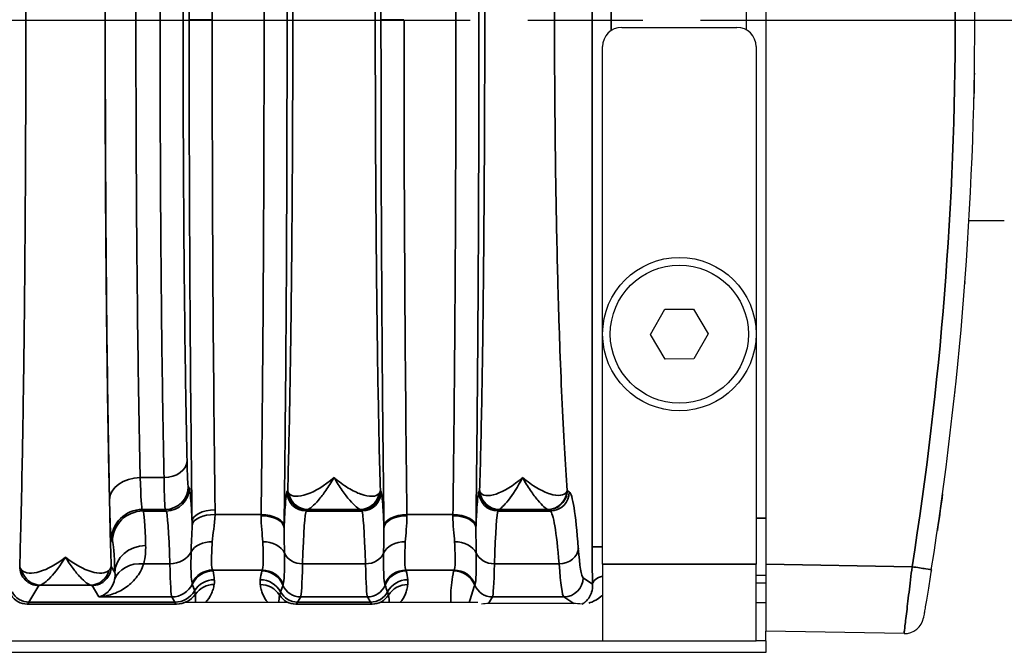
# Model space of a CAD drawing. Header units: millimetres. Extents: x 399 to 6233, y -1870 to 1602.
# Tile 330 of 656: x 4281 to 4306, y 463 to 480. Entities that reach past the tile are written whole.
import ezdxf

# ---------------------------------------------------------------- set-up
doc = ezdxf.new("R2010")
doc.units = ezdxf.units.MM
doc.linetypes.add('AM_ISO08W050', pattern=[18, 12, -1.5, 3, -1.5])
for name, color, linetype, lineweight in [('AM_7', 4, 'AM_ISO08W050', 25), ('可見 (ISO)', 7, 'Continuous', 25), ('窄部可見 (ISO)', 7, 'Continuous', 35)]:
    doc.layers.add(name, color=color, linetype=linetype, lineweight=lineweight)
doc.layers.add('S40', color=7, linetype='Continuous')

# ---------------------------------------------------------------- blocks, each defined once
blk = doc.blocks.new('S40-下視-02')
at = {"layer": '可見 (ISO)'}
for p, q in [((56.5, 14.2), (56.5, -14.2)), ((56, -0.267), (56, 0.267)), ((52.75, -0.2), (55.75, -0.2)), ((52.25, -14.2), (52.25, -0.7)), ((56.25, -0.7), (56.25, -14.2)), ((62.72, -5.25), (61.799, -5.25)), ((61.719, -6.5), (61.72, -6.5)), ((61.72, -6.5), (61.72, -6.482)), ((53.499, -8.207), (53.869, -7.553)), ((53.869, -7.553), (54.619, -7.547)), ((54.619, -7.547), (55.001, -8.193)), ((53.881, -8.853), (53.499, -8.207)), ((55.001, -8.193), (54.631, -8.847)), ((54.631, -8.847), (53.881, -8.853)), ((49.089, -10.5), (49.089, -10.5)), ((50.5, -12.187), (50.5, -12.187)), ((52.25, -14.2), (52.25, -16.2)), ((56.25, -16.2), (56.25, -14.2)), ((56.5, -14.2), (56.5, -15.95)), ((51.142, -14.5), (51.142, -14.5)), ((56.5, -14.5), (56.25, -14.5)), ((39.48, -14.75), (39.48, -14.75)), ((39.9, -14.75), (39.9, -14.75)), ((40.991, -14.75), (40.991, -14.75)), ((44.41, -14.75), (44.41, -14.75)), ((46.09, -14.75), (46.09, -14.75)), ((49.41, -14.75), (49.41, -14.75)), ((51.163, -14.7), (51.163, -14.7)), ((56.5, -14.7), (56.25, -14.7)), ((44.05, -15.2), (41.37, -15.2)), ((49, -15.2), (46.45, -15.2)), ((51.5, -15.226), (49.277, -15.226)), ((56.25, -15.2), (56.5, -15.2)), ((60.109, -16.013), (56.5, -15.95)), ((56.5, -16.2), (56.5, -15.95)), ((-52.25, -16.2), (52.25, -16.2)), ((52.25, -16.2), (56.25, -16.2)), ((56.5, -16.2), (56.25, -16.2)), ((56.5, -16.2), (56.5, -16.5)), ((56.5, -16.5), (-56.5, -16.5))]:
    blk.add_line(p, q, dxfattribs=at)
for radius in [2, 1.8]:
    blk.add_circle((54.25, -8.2), radius, dxfattribs=at)
for centre, start, end in [((52.75, -0.7), 90, 180), ((55.75, -0.7), 0, 90), ((60.118, -15.513), 269, 350.1847)]:
    blk.add_arc(centre, 0.5, start, end, dxfattribs=at)
for centre, major_axis, ratio, start_param, end_param in [((-29.523, 0), (0, -91.486), 0.999849, 1.413344, 1.728248), ((48.778, -15.56), (0.703, 0.26), 0.296942, 0.676409, 0.994822), ((52.75, -15.56), (1.346, -0.312), 0.087373, 2.464941, 2.780905)]:
    blk.add_ellipse(centre, major_axis=major_axis, ratio=ratio, start_param=start_param, end_param=end_param, dxfattribs=at)
for points in [[(61.939, -1.392), (61.936, -1.615), (61.932, -1.836), (61.927, -2.053)], [(51.72, -15.243), (51.719, -15.243), (51.718, -15.243), (51.718, -15.243)]]:
    blk.add_open_spline(points, degree=3, dxfattribs=at)
for points, knots in [([(61.693, -6.85), (61.693, -6.851), (61.693, -6.851), (61.693, -6.852), (61.693, -6.853), (61.693, -6.857), (61.693, -6.859), (61.692, -6.868), (61.692, -6.872), (61.691, -6.876), (61.691, -6.877), (61.691, -6.877)], [0, 0, 0, 0, 0.00097656, 0.00097656, 0.00488283, 0.00488283, 0.01269545, 0.01269545, 0.04395329, 0.04395329, 0.05714808, 0.05714808, 0.05714808, 0.05714808]), ([(61.434, -9.708), (61.434, -9.708), (61.433, -9.708), (61.433, -9.709), (61.433, -9.71), (61.433, -9.712), (61.433, -9.713), (61.433, -9.715)], [0.02997514, 0.02997514, 0.02997514, 0.02997514, 0.03261946, 0.03261946, 0.04097847, 0.04097847, 0.04707143, 0.04707143, 0.04707143, 0.04707143]), ([(61.423, -9.809), (61.423, -9.809), (61.423, -9.809), (61.423, -9.81), (61.423, -9.811), (61.422, -9.813), (61.422, -9.814), (61.422, -9.815)], [0.02995296, 0.02995296, 0.02995296, 0.02995296, 0.03266965, 0.03266965, 0.04118502, 0.04118502, 0.04704465, 0.04704465, 0.04704465, 0.04704465]), ([(61.111, -12.365), (61.071, -12.654), (61.03, -12.948), (60.984, -13.26), (60.979, -13.292), (60.975, -13.324)], [0, 0, 0, 0, 0.08760995, 0.08760995, 0.09772978, 0.09772978, 0.09772978, 0.09772978]), ([(60.818, -14.345), (60.792, -14.51), (60.766, -14.673), (60.741, -14.823), (60.717, -14.973), (60.693, -15.112), (60.674, -15.228), (60.664, -15.287), (60.655, -15.34), (60.647, -15.386), (60.639, -15.431), (60.633, -15.47), (60.627, -15.502), (60.616, -15.565), (60.611, -15.598), (60.611, -15.598)], [0, 0, 0, 0, 0.000496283, 0.000496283, 0.000496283, 0.000992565, 0.000992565, 0.000992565, 0.001242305, 0.001242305, 0.001242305, 0.001488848, 0.001488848, 0.001488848, 0.00198513, 0.00198513, 0.00198513, 0.00198513])]:
    blk.add_open_spline(points, degree=3, knots=knots, dxfattribs=at)
at = {"layer": '窄部可見 (ISO)'}
for p, q in [((51.975, -13.747), (51.975, 13.747)), ((52.474, 0.283), (52.474, -0.283)), ((42.073, 0), (41.474, 0)), ((47.073, 0), (46.474, 0)), ((40.199, -11.942), (40.819, -11.942)), ((41.452, -12.174), (41.476, -12.214)), ((44.024, -12.314), (44.043, -12.283)), ((46.457, -12.283), (46.476, -12.314)), ((49.024, -12.314), (49.045, -12.279)), ((51.329, -12.278), (51.382, -12.314)), ((40.852, -12.773), (40.251, -12.773)), ((40.251, -12.773), (40.275, -12.814)), ((40.275, -12.814), (40.876, -12.814)), ((40.876, -12.814), (40.852, -12.773)), ((44.543, -12.783), (44.524, -12.814)), ((44.524, -12.814), (45.976, -12.814)), ((45.936, -12.773), (44.564, -12.773)), ((45.976, -12.814), (45.957, -12.783)), ((49.545, -12.779), (49.524, -12.814)), ((49.524, -12.814), (50.883, -12.814)), ((50.819, -12.773), (49.554, -12.773)), ((50.883, -12.814), (50.829, -12.778)), ((42.148, -12.909), (43.349, -12.909)), ((47.151, -12.909), (48.349, -12.909)), ((56.25, -13), (56.5, -13)), ((39.475, -13.613), (39.451, -13.573)), ((52.25, -13.747), (51.975, -13.747)), ((39.442, -14.26), (39.54, -14.422)), ((40.971, -14.192), (40.289, -14.192)), ((43.377, -14.355), (42.088, -14.355)), ((46.07, -14.192), (44.43, -14.192)), ((48.377, -14.355), (47.123, -14.355)), ((51.118, -14.192), (49.43, -14.192)), ((52.25, -14.2), (56.25, -14.2)), ((56.5, -14.2), (60.316, -14.267)), ((51.741, -14.555), (51.988, -14.719)), ((37.557, -14.759), (37.299, -15.19)), ((38.907, -14.747), (37.593, -14.747)), ((39.119, -15.054), (38.943, -14.759)), ((41.02, -15.054), (39.119, -15.054)), ((41.101, -15.19), (41.02, -15.054)), ((44.381, -15.054), (44.299, -15.19)), ((46.119, -15.054), (44.381, -15.054)), ((46.201, -15.19), (46.119, -15.054)), ((49.381, -15.054), (49.277, -15.226)), ((51.242, -15.054), (49.381, -15.054)), ((51.5, -15.226), (51.242, -15.054)), ((37.256, -15.241), (37.252, -15.243)), ((41.144, -15.241), (37.256, -15.241)), ((37.299, -15.19), (41.101, -15.19)), ((41.148, -15.243), (41.144, -15.241)), ((44.256, -15.241), (44.252, -15.243)), ((46.244, -15.241), (44.256, -15.241)), ((44.299, -15.19), (46.201, -15.19)), ((46.248, -15.243), (46.244, -15.241))]:
    blk.add_line(p, q, dxfattribs=at)
for centre, major_axis, ratio, start_param, end_param in [((42.61, 0), (0, 25), 0.02145, 1.033962, 1.570796), ((42.61, 0), (0, 25), 0.02145, 1.570796, 2.107631), ((47.61, 0), (0, 25), 0.02145, 1.570796, 2.113408), ((61.495, -6.821), (0.199, -0.015), 0.994059, 0, 0.038106), ((40.819, -11.509), (0.6, 0.013), 0.722333, 4.696582, 6.252897), ((40.199, -12.52), (-0.8, -0.018), 0.722333, 4.696582, 6.252897), ((40.254, -9.774), (0, -3.002), 0.026524, 5.519892, 6.248317), ((40.852, -12.174), (0.515, 0.309), 0.999172, 4.17245, 5.742515), ((40.876, -12.214), (0.515, 0.309), 0.999172, 4.17245, 5.742515), ((44.524, -12.314), (-0.429, 0.257), 0.999172, 0.54067, 2.110736), ((45.976, -12.314), (0.429, 0.257), 0.999172, 4.17245, 5.742515), ((49.524, -12.314), (-0.429, 0.257), 0.999172, 0.54067, 2.110736), ((50.883, -12.314), (0.277, 0.416), 0.998023, 3.730274, 5.299244), ((44.564, -12.274), (0.117, -0.486), 0.989056, 4.648351, 6.04438), ((45.936, -12.274), (-0.117, -0.486), 0.989056, 0.238805, 1.634834), ((49.554, -12.274), (0.172, -0.469), 0.994895, 4.468106, 5.930072), ((50.819, -12.274), (-0.144, -0.479), 0.99273, 0.294178, 1.770458), ((40.251, -13.573), (-0.686, -0.412), 0.999172, 4.17245, 5.742515), ((40.275, -13.613), (-0.686, -0.412), 0.999172, 4.17245, 5.742515), ((40.278, -19.223), (0.008, -6.414), 0.020853, 2.604411, 3.102885), ((40.87, -20.812), (0, 8.003), 0.022512, 5.68634, 6.248297), ((42.149, -13.092), (-0.6, -0.007), 0.511389, 4.706014, 6.258813), ((44.53, -20.812), (0, 8.003), 0.022251, 0.034889, 0.596848), ((45.97, -20.812), (0, 8.003), 0.022251, 5.686337, 6.248296), ((49.53, -20.812), (0, 8.003), 0.022251, 0.034889, 0.596848), ((51.547, -12.78), (-2.002, 0), 0.034899, 6.188683, 6.262618), ((48.823, -12.781), (2.009, 0), 0.034899, 0.052053, 0.11526), ((50.867, -20.809), (0, 8), 0.055683, 5.686209, 6.248279), ((42.148, -13.219), (-0.6, 0.017), 0.516223, 4.726998, 6.223647), ((43.349, -13.219), (0.6, -0.008), 0.516344, 0.024457, 1.577318), ((43.301, -11.751), (-0.008, -2.508), 0.023353, 1.078713, 1.090795), ((43.349, -13.251), (0.6, -0.008), 0.525274, 0.024614, 1.577589), ((47.151, -13.219), (-0.6, -0.008), 0.516344, 4.705867, 6.258728), ((47.151, -13.251), (-0.6, -0.008), 0.525274, 4.705596, 6.258572), ((47.199, -11.751), (-0.008, 2.508), 0.023353, 2.050799, 2.06288), ((48.349, -13.219), (0.6, -0.008), 0.516344, 0.024457, 1.577318), ((48.301, -11.751), (-0.008, -2.509), 0.023353, 1.078708, 1.090789), ((48.349, -13.251), (0.6, -0.008), 0.525274, 0.024614, 1.577589), ((43.901, -11.829), (-0.008, -3.01), 0.019461, 1.078668, 1.090769), ((46.599, -11.829), (-0.008, 3.01), 0.019461, 2.050824, 2.062925), ((48.901, -11.829), (-0.008, -3.01), 0.019461, 1.078671, 1.090772), ((39.478, -19.382), (-0.008, 5.773), 0.02317, 5.745997, 6.244471), ((40.34, -14.422), (-0.799, -0.032), 0.886923, 4.676703, 6.237832), ((42.078, -14.068), (-0.599, 0.031), 0.751758, 4.750994, 5.926954), ((43.392, -14.069), (0.6, 0.023), 0.752166, 0.306707, 1.54183), ((47.108, -14.069), (-0.6, 0.023), 0.752166, 4.741355, 5.976479), ((48.392, -14.069), (0.6, 0.023), 0.752166, 0.306707, 1.54183), ((51.118, -13.779), (0.499, 0.038), 0.826263, 4.648767, 6.190139), ((51.736, -10.852), (-0.013, 3.705), 0.057031, 2.481299, 3.103343), ((52.06, -13.845), (-0.005, 1.79), 0.047447, 1.516063, 2.080912), ((40.971, -13.696), (0.6, 0.018), 0.826915, 4.686911, 5.861859), ((44.43, -13.779), (-0.5, 0.015), 0.826915, 0.361643, 1.596274), ((46.07, -13.779), (0.5, 0.015), 0.826915, 4.686911, 5.921542), ((49.43, -13.779), (-0.5, 0.015), 0.826915, 0.361643, 1.596274), ((37.593, -14.247), (0.093, -0.491), 0.982985, 4.763266, 6.092027), ((38.907, -14.247), (-0.093, -0.491), 0.982985, 0.191158, 1.51992), ((40.289, -14.854), (-0.77, 0.217), 0.816863, 4.938539, 6.229754), ((41.017, -10.94), (0.005, -4.117), 0.020059, 5.623101, 6.245119), ((42.088, -14.954), (-0.462, -0.383), 0.997094, 4.022529, 5.135982), ((32.029, -14.384), (10.07, 0), 0.058758, 0.009209, 0.048451), ((55.044, -14.386), (-11.679, 0), 0.058758, 6.23842, 6.27237), ((43.377, -14.954), (-0.477, 0.364), 0.997266, 4.194851, 5.363923), ((44.383, -10.94), (-0.005, -4.117), 0.020515, 0.038068, 0.660085), ((46.117, -10.94), (0.005, -4.117), 0.020515, 5.6231, 6.245118), ((47.123, -14.954), (-0.477, -0.364), 0.997266, 4.060855, 5.229927), ((35.456, -14.386), (11.679, 0), 0.058758, 0.010815, 0.044766), ((60.044, -14.386), (-11.679, 0), 0.058758, 6.238419, 6.272371), ((48.377, -14.954), (-0.477, 0.364), 0.997266, 4.194851, 5.363923), ((49.383, -10.94), (-0.005, -4.117), 0.020515, 0.038068, 0.660085), ((51.237, -10.94), (0.013, -4.117), 0.051328, 5.622938, 6.244975), ((60.325, -14.267), (0.494, -0.078), 0.002737, 4.695152, 6.283185), ((42.099, -14.977), (-0.593, -0.094), 0.998229, 4.555036, 5.673797), ((42.13, -15.205), (-0.596, -0.067), 0.99825, 4.600326, 5.631261), ((41.255, -13.717), (-0.629, 2.073), 0.310752, 4.177364, 4.295469), ((44.107, -13.867), (0.583, 1.898), 0.300773, 1.934401, 2.061197), ((43.328, -15.205), (-0.594, 0.083), 0.998238, 3.769539, 4.851199), ((43.366, -14.977), (-0.59, 0.11), 0.998212, 3.721475, 4.896388), ((47.134, -14.977), (-0.59, -0.11), 0.998212, 4.52839, 5.703303), ((47.172, -15.205), (-0.594, -0.083), 0.998238, 4.573579, 5.655239), ((46.393, -13.867), (-0.583, 1.898), 0.300773, 4.221988, 4.348784), ((48.366, -14.977), (-0.59, 0.11), 0.998212, 3.721475, 4.896388), ((51.242, -14.555), (0.277, 0.416), 0.998023, 3.730274, 5.299244), ((52.488, -14.719), (-0.5, -0.015), 0.485876, 5.193812, 6.22327), ((41.02, -14.455), (0.515, 0.309), 0.999172, 4.17245, 5.291572), ((37.389, -7.117), (4.172, -7.61), 0.009939, 0.048768, 0.091866), ((-2818.371, -17.46), (2860.258, 0.716), 0.046839, 0.013782, 0.015139), ((42.127, -15.329), (-0.591, 0.105), 0.998218, 4.888081, 5.84797), ((43.326, -15.329), (-0.595, -0.075), 0.998245, 3.58034, 4.5867), ((3171.78, -17.947), (-3128.282, 0.854), 0.045755, 6.266788, 6.268029), ((46.93, -6.929), (-3.014, -7.827), 0.001618, 6.189135, 6.234176), ((44.381, -14.555), (-0.429, 0.257), 0.999172, 0.935442, 2.110736), ((46.119, -14.555), (0.429, 0.257), 0.999172, 4.17245, 5.347743), ((43.57, -6.929), (3.014, -7.827), 0.001618, 0.049009, 0.09405), ((-3081.28, -17.947), (3128.282, 0.854), 0.045755, 0.015157, 0.016397), ((47.174, -15.329), (-0.595, 0.075), 0.998245, 4.838078, 5.844438), ((49.752, -13.935), (-1.006, -2.097), 0.194686, 5.201237, 5.44984), ((51.93, -6.929), (-3.014, -7.827), 0.001618, 6.189135, 6.234176), ((49.381, -14.555), (-0.429, 0.257), 0.999172, 0.935442, 2.110736), ((37.256, -14.741), (-0.277, 0.416), 0.999683, 1.546818, 2.553481), ((37.299, -14.69), (-0.429, 0.257), 0.999172, 1.028727, 2.110736), ((41.101, -14.59), (0.515, 0.309), 0.999172, 4.17245, 5.203713), ((41.144, -14.641), (0.333, 0.499), 0.999683, 3.729704, 4.689829), ((44.531, -14.557), (-0.641, -0.802), 0.399262, 5.585689, 5.888953), ((44.256, -14.741), (-0.277, 0.416), 0.999683, 1.546818, 2.553481), ((44.299, -14.69), (-0.429, 0.257), 0.999172, 1.028727, 2.110736), ((46.201, -14.69), (0.429, 0.257), 0.999172, 4.17245, 5.254458), ((46.244, -14.741), (0.277, 0.416), 0.999683, 3.729704, 4.736367), ((45.969, -14.557), (0.641, -0.802), 0.399262, 0.394232, 0.697496), ((37.227, 84.793), (0, -100.043), 0.020838, 0.01396, 0.034899), ((41.173, 84.793), (0, -100.043), 0.020817, 6.248286, 6.269226), ((44.227, 84.793), (0, -100.043), 0.020838, 0.01396, 0.034899), ((46.273, 84.793), (0, -100.043), 0.020838, 6.248286, 6.269226)]:
    blk.add_ellipse(centre, major_axis=major_axis, ratio=ratio, start_param=start_param, end_param=end_param, dxfattribs=at)
for points, knots in [([(37.058, -14.26), (37.068, -13.913), (37.079, -13.539), (37.089, -13.151), (37.09, -13.088), (37.092, -13.023), (37.093, -12.958), (37.104, -12.494), (37.115, -11.998), (37.125, -11.479), (37.135, -10.961), (37.144, -10.417), (37.152, -9.847), (37.16, -9.278), (37.168, -8.68), (37.175, -8.064), (37.178, -7.803), (37.181, -7.539), (37.183, -7.272), (37.187, -6.908), (37.19, -6.538), (37.193, -6.163), (37.199, -5.512), (37.203, -4.841), (37.207, -4.157), (37.214, -2.787), (37.217, -1.401), (37.217, 0), (37.217, 1.401), (37.214, 2.786), (37.207, 4.157), (37.201, 5.237), (37.193, 6.277), (37.183, 7.272), (37.181, 7.539), (37.178, 7.803), (37.175, 8.064), (37.168, 8.68), (37.16, 9.277), (37.152, 9.847), (37.144, 10.416), (37.135, 10.96), (37.125, 11.479), (37.115, 11.998), (37.104, 12.494), (37.093, 12.958), (37.092, 13.023), (37.09, 13.088), (37.089, 13.151), (37.079, 13.539), (37.068, 13.913), (37.058, 14.26)], [0.026741, 0.026741, 0.026741, 0.026741, 0.0775937, 0.0775937, 0.0775937, 0.0858987, 0.0858987, 0.0858987, 0.1450564, 0.1450564, 0.1450564, 0.2042141, 0.2042141, 0.2042141, 0.2633718, 0.2633718, 0.2633718, 0.2884178, 0.2884178, 0.2884178, 0.3225295, 0.3225295, 0.3225295, 0.3816871, 0.3816871, 0.3816871, 0.5, 0.5, 0.5, 0.6183179, 0.6183179, 0.6183179, 0.7115978, 0.7115978, 0.7115978, 0.7366333, 0.7366333, 0.7366333, 0.795791, 0.795791, 0.795791, 0.8549487, 0.8549487, 0.8549487, 0.9141064, 0.9141064, 0.9141064, 0.9224137, 0.9224137, 0.9224137, 0.9732641, 0.9732641, 0.9732641, 0.9732641]), ([(39.442, 14.26), (39.432, 13.913), (39.421, 13.539), (39.411, 13.151), (39.41, 13.088), (39.408, 13.023), (39.407, 12.958), (39.396, 12.494), (39.385, 11.998), (39.375, 11.479), (39.365, 10.961), (39.356, 10.417), (39.348, 9.847), (39.34, 9.278), (39.332, 8.68), (39.325, 8.064), (39.322, 7.803), (39.319, 7.539), (39.317, 7.272), (39.313, 6.908), (39.31, 6.538), (39.307, 6.163), (39.301, 5.512), (39.297, 4.841), (39.293, 4.157), (39.286, 2.787), (39.283, 1.401), (39.283, 0), (39.283, -1.401), (39.286, -2.786), (39.293, -4.157), (39.299, -5.237), (39.307, -6.277), (39.317, -7.272), (39.319, -7.539), (39.322, -7.803), (39.325, -8.064), (39.332, -8.68), (39.34, -9.277), (39.348, -9.847), (39.356, -10.416), (39.365, -10.96), (39.375, -11.479), (39.385, -11.998), (39.396, -12.494), (39.407, -12.958), (39.408, -13.023), (39.41, -13.088), (39.411, -13.151), (39.421, -13.539), (39.432, -13.913), (39.442, -14.26)], [0.026741, 0.026741, 0.026741, 0.026741, 0.0775937, 0.0775937, 0.0775937, 0.0858987, 0.0858987, 0.0858987, 0.1450564, 0.1450564, 0.1450564, 0.2042141, 0.2042141, 0.2042141, 0.2633718, 0.2633718, 0.2633718, 0.2884178, 0.2884178, 0.2884178, 0.3225295, 0.3225295, 0.3225295, 0.3816871, 0.3816871, 0.3816871, 0.5, 0.5, 0.5, 0.6183179, 0.6183179, 0.6183179, 0.7115978, 0.7115978, 0.7115978, 0.7366333, 0.7366333, 0.7366333, 0.795791, 0.795791, 0.795791, 0.8549487, 0.8549487, 0.8549487, 0.9141064, 0.9141064, 0.9141064, 0.9224137, 0.9224137, 0.9224137, 0.9732641, 0.9732641, 0.9732641, 0.9732641]), ([(60.316, -14.267), (61.065, -9.551), (61.441, -4.775), (61.441, 4.775), (61.065, 9.551), (60.316, 14.267)], [2.9841643, 2.9841643, 2.9841643, 2.9841643, 3.1415927, 3.1415927, 3.299021, 3.299021, 3.299021, 3.299021]), ([(41.474, 0), (41.474, 2.291), (41.48, 4.581), (41.493, 6.789), (41.506, 8.998), (41.525, 11.124), (41.549, 13.092)], [0, 0, 0, 0, 0.2684172, 0.2684172, 0.2684172, 0.5368345, 0.5368345, 0.5368345, 0.5368345]), ([(43.949, 13.219), (43.974, 11.236), (43.994, 9.091), (44.007, 6.861), (44.02, 4.63), (44.026, 2.315), (44.026, 0), (44.026, -2.315), (44.02, -4.63), (44.007, -6.861), (43.994, -9.091), (43.974, -11.236), (43.949, -13.219)], [2.598981, 2.598981, 2.598981, 2.598981, 2.870287, 2.870287, 2.870287, 3.141593, 3.141593, 3.141593, 3.412899, 3.412899, 3.412899, 3.684204, 3.684204, 3.684204, 3.684204]), ([(46.474, 0), (46.474, 2.315), (46.48, 4.63), (46.493, 6.861), (46.506, 9.091), (46.526, 11.236), (46.551, 13.219)], [0, 0, 0, 0, 0.2713059, 0.2713059, 0.2713059, 0.5426118, 0.5426118, 0.5426118, 0.5426118]), ([(48.949, 13.219), (48.974, 11.236), (48.994, 9.091), (49.007, 6.861), (49.02, 4.63), (49.026, 2.315), (49.026, 0), (49.026, -2.315), (49.02, -4.63), (49.007, -6.861), (48.994, -9.091), (48.974, -11.236), (48.949, -13.219)], [2.598981, 2.598981, 2.598981, 2.598981, 2.870287, 2.870287, 2.870287, 3.141593, 3.141593, 3.141593, 3.412899, 3.412899, 3.412899, 3.684204, 3.684204, 3.684204, 3.684204]), ([(43.349, -12.909), (43.375, -10.973), (43.394, -8.878), (43.42, -4.522), (43.427, -2.261), (43.427, 2.261), (43.42, 4.522), (43.394, 8.878), (43.375, 10.973), (43.349, 12.909)], [2.598981, 2.598981, 2.598981, 2.598981, 2.870287, 2.870287, 3.141593, 3.141593, 3.412899, 3.412899, 3.684204, 3.684204, 3.684204, 3.684204]), ([(48.349, -12.909), (48.375, -10.973), (48.394, -8.878), (48.42, -4.522), (48.427, -2.261), (48.427, 2.261), (48.42, 4.522), (48.394, 8.878), (48.375, 10.973), (48.349, 12.909)], [2.598981, 2.598981, 2.598981, 2.598981, 2.870287, 2.870287, 3.141593, 3.141593, 3.412899, 3.412899, 3.684204, 3.684204, 3.684204, 3.684204]), ([(39.399, -12.52), (39.381, -11.714), (39.365, -10.823), (39.352, -9.864), (39.338, -8.905), (39.326, -7.88), (39.316, -6.807), (39.307, -5.735), (39.299, -4.616), (39.294, -3.474), (39.289, -2.332), (39.287, -1.166), (39.287, 0), (39.287, 1.166), (39.289, 2.332), (39.294, 3.474), (39.299, 4.616), (39.307, 5.735), (39.316, 6.807), (39.326, 7.88), (39.338, 8.905), (39.352, 9.864), (39.365, 10.823), (39.381, 11.714), (39.399, 12.52)], [2.334303, 2.334303, 2.334303, 2.334303, 2.536125, 2.536125, 2.536125, 2.737948, 2.737948, 2.737948, 2.93977, 2.93977, 2.93977, 3.141593, 3.141593, 3.141593, 3.343415, 3.343415, 3.343415, 3.545238, 3.545238, 3.545238, 3.74706, 3.74706, 3.74706, 3.948882, 3.948882, 3.948882, 3.948882]), ([(44.043, -12.283), (44.053, -11.914), (44.064, -11.515), (44.073, -11.105), (44.082, -10.709), (44.09, -10.284), (44.098, -9.839), (44.107, -9.387), (44.114, -8.912), (44.121, -8.415), (44.128, -7.918), (44.134, -7.393), (44.14, -6.864), (44.143, -6.602), (44.145, -6.337), (44.148, -6.068), (44.15, -5.795), (44.153, -5.518), (44.155, -5.238), (44.159, -4.683), (44.163, -4.112), (44.166, -3.53), (44.172, -2.366), (44.175, -1.189), (44.175, 0), (44.175, 1.189), (44.172, 2.366), (44.166, 3.53), (44.161, 4.406), (44.155, 5.253), (44.148, 6.068), (44.145, 6.337), (44.143, 6.602), (44.14, 6.864), (44.134, 7.393), (44.128, 7.918), (44.121, 8.415), (44.114, 8.912), (44.107, 9.387), (44.098, 9.839), (44.09, 10.284), (44.082, 10.709), (44.073, 11.105), (44.064, 11.515), (44.053, 11.914), (44.043, 12.283)], [0.0294093, 0.0294093, 0.0294093, 0.0294093, 0.089244, 0.089244, 0.089244, 0.1470574, 0.1470574, 0.1470574, 0.2058814, 0.2058814, 0.2058814, 0.2647055, 0.2647055, 0.2647055, 0.2938656, 0.2938656, 0.2938656, 0.3235296, 0.3235296, 0.3235296, 0.3823536, 0.3823536, 0.3823536, 0.5, 0.5, 0.5, 0.6176498, 0.6176498, 0.6176498, 0.7061501, 0.7061501, 0.7061501, 0.735298, 0.735298, 0.735298, 0.794122, 0.794122, 0.794122, 0.8529461, 0.8529461, 0.8529461, 0.9107639, 0.9107639, 0.9107639, 0.9705942, 0.9705942, 0.9705942, 0.9705942]), ([(46.457, 12.283), (46.447, 11.914), (46.436, 11.515), (46.427, 11.105), (46.418, 10.709), (46.41, 10.284), (46.402, 9.839), (46.393, 9.387), (46.386, 8.912), (46.379, 8.415), (46.372, 7.918), (46.366, 7.393), (46.36, 6.864), (46.357, 6.602), (46.355, 6.337), (46.352, 6.068), (46.35, 5.795), (46.347, 5.518), (46.345, 5.238), (46.341, 4.683), (46.337, 4.112), (46.334, 3.53), (46.328, 2.366), (46.325, 1.189), (46.325, 0), (46.325, -1.189), (46.328, -2.366), (46.334, -3.53), (46.339, -4.406), (46.345, -5.253), (46.352, -6.068), (46.355, -6.337), (46.357, -6.602), (46.36, -6.864), (46.366, -7.393), (46.372, -7.918), (46.379, -8.415), (46.386, -8.912), (46.393, -9.387), (46.402, -9.839), (46.41, -10.284), (46.418, -10.709), (46.427, -11.105), (46.436, -11.515), (46.447, -11.914), (46.457, -12.283)], [0.0294093, 0.0294093, 0.0294093, 0.0294093, 0.089244, 0.089244, 0.089244, 0.1470574, 0.1470574, 0.1470574, 0.2058814, 0.2058814, 0.2058814, 0.2647055, 0.2647055, 0.2647055, 0.2938656, 0.2938656, 0.2938656, 0.3235296, 0.3235296, 0.3235296, 0.3823536, 0.3823536, 0.3823536, 0.5, 0.5, 0.5, 0.6176498, 0.6176498, 0.6176498, 0.7061501, 0.7061501, 0.7061501, 0.735298, 0.735298, 0.735298, 0.794122, 0.794122, 0.794122, 0.8529461, 0.8529461, 0.8529461, 0.9107639, 0.9107639, 0.9107639, 0.9705942, 0.9705942, 0.9705942, 0.9705942]), ([(49.045, -12.279), (49.055, -11.933), (49.065, -11.559), (49.074, -11.174), (49.084, -10.763), (49.093, -10.319), (49.101, -9.854), (49.109, -9.404), (49.117, -8.931), (49.124, -8.436), (49.131, -7.94), (49.137, -7.417), (49.143, -6.888), (49.146, -6.639), (49.148, -6.386), (49.151, -6.13), (49.158, -5.301), (49.164, -4.439), (49.169, -3.546), (49.175, -2.377), (49.178, -1.194), (49.178, 0), (49.178, 1.194), (49.175, 2.376), (49.169, 3.546), (49.164, 4.439), (49.158, 5.301), (49.151, 6.13), (49.148, 6.386), (49.146, 6.638), (49.143, 6.888), (49.137, 7.418), (49.131, 7.94), (49.124, 8.436), (49.117, 8.931), (49.109, 9.404), (49.101, 9.854), (49.093, 10.319), (49.084, 10.763), (49.074, 11.174), (49.065, 11.559), (49.055, 11.933), (49.045, 12.279)], [0.0297443, 0.0297443, 0.0297443, 0.0297443, 0.0865259, 0.0865259, 0.0865259, 0.1473087, 0.1473087, 0.1473087, 0.2060909, 0.2060909, 0.2060909, 0.2648731, 0.2648731, 0.2648731, 0.2926242, 0.2926242, 0.2926242, 0.3824374, 0.3824374, 0.3824374, 0.5, 0.5, 0.5, 0.6175662, 0.6175662, 0.6175662, 0.7073868, 0.7073868, 0.7073868, 0.7351305, 0.7351305, 0.7351305, 0.7939127, 0.7939127, 0.7939127, 0.8526949, 0.8526949, 0.8526949, 0.9134821, 0.9134821, 0.9134821, 0.9702593, 0.9702593, 0.9702593, 0.9702593]), ([(51.329, 12.278), (51.303, 11.932), (51.279, 11.558), (51.257, 11.174), (51.233, 10.763), (51.21, 10.318), (51.189, 9.853), (51.169, 9.403), (51.15, 8.931), (51.132, 8.435), (51.115, 7.94), (51.099, 7.417), (51.084, 6.888), (51.078, 6.638), (51.071, 6.386), (51.065, 6.13), (51.046, 5.301), (51.031, 4.439), (51.019, 3.545), (51.004, 2.377), (50.997, 1.194), (50.997, 0), (50.997, -1.194), (51.004, -2.376), (51.019, -3.545), (51.031, -4.439), (51.046, -5.301), (51.065, -6.13), (51.071, -6.385), (51.078, -6.638), (51.084, -6.888), (51.099, -7.417), (51.115, -7.94), (51.132, -8.435), (51.15, -8.931), (51.169, -9.403), (51.189, -9.853), (51.21, -10.318), (51.233, -10.763), (51.257, -11.174), (51.279, -11.558), (51.303, -11.932), (51.329, -12.278)], [0.0297097, 0.0297097, 0.0297097, 0.0297097, 0.0864602, 0.0864602, 0.0864602, 0.1472827, 0.1472827, 0.1472827, 0.2060692, 0.2060692, 0.2060692, 0.2648557, 0.2648557, 0.2648557, 0.2925923, 0.2925923, 0.2925923, 0.3824288, 0.3824288, 0.3824288, 0.5, 0.5, 0.5, 0.6175748, 0.6175748, 0.6175748, 0.7074188, 0.7074188, 0.7074188, 0.7351479, 0.7351479, 0.7351479, 0.7939344, 0.7939344, 0.7939344, 0.8527209, 0.8527209, 0.8527209, 0.9135479, 0.9135479, 0.9135479, 0.9702939, 0.9702939, 0.9702939, 0.9702939]), ([(40.199, 11.942), (40.181, 11.173), (40.165, 10.323), (40.137, 8.494), (40.126, 7.516), (40.106, 5.47), (40.099, 4.403), (40.089, 2.224), (40.087, 1.112), (40.087, -1.112), (40.089, -2.224), (40.099, -4.403), (40.106, -5.47), (40.126, -7.516), (40.137, -8.494), (40.165, -10.323), (40.181, -11.173), (40.199, -11.942)], [2.334303, 2.334303, 2.334303, 2.334303, 2.536125, 2.536125, 2.737948, 2.737948, 2.93977, 2.93977, 3.141593, 3.141593, 3.343415, 3.343415, 3.545238, 3.545238, 3.74706, 3.74706, 3.948882, 3.948882, 3.948882, 3.948882]), ([(40.819, -11.942), (40.803, -11.173), (40.788, -10.323), (40.775, -9.409), (40.762, -8.494), (40.751, -7.516), (40.743, -6.493), (40.734, -5.47), (40.727, -4.403), (40.723, -3.314), (40.718, -2.224), (40.716, -1.112), (40.716, 0), (40.716, 1.112), (40.718, 2.224), (40.723, 3.314), (40.727, 4.403), (40.734, 5.47), (40.743, 6.493), (40.751, 7.516), (40.762, 8.494), (40.775, 9.409), (40.788, 10.323), (40.803, 11.173), (40.819, 11.942)], [2.334303, 2.334303, 2.334303, 2.334303, 2.536125, 2.536125, 2.536125, 2.737948, 2.737948, 2.737948, 2.93977, 2.93977, 2.93977, 3.141593, 3.141593, 3.141593, 3.343415, 3.343415, 3.343415, 3.545238, 3.545238, 3.545238, 3.74706, 3.74706, 3.74706, 3.948882, 3.948882, 3.948882, 3.948882]), ([(41.419, 11.509), (41.402, 10.768), (41.388, 9.949), (41.362, 8.186), (41.351, 7.243), (41.334, 5.272), (41.327, 4.244), (41.318, 2.144), (41.316, 1.072), (41.316, -1.072), (41.318, -2.144), (41.327, -4.244), (41.334, -5.272), (41.351, -7.243), (41.362, -8.186), (41.388, -9.949), (41.402, -10.768), (41.419, -11.509)], [2.334303, 2.334303, 2.334303, 2.334303, 2.536125, 2.536125, 2.737948, 2.737948, 2.93977, 2.93977, 3.141593, 3.141593, 3.343415, 3.343415, 3.545238, 3.545238, 3.74706, 3.74706, 3.948882, 3.948882, 3.948882, 3.948882]), ([(41.549, -13.092), (41.525, -11.124), (41.506, -8.998), (41.493, -6.789), (41.48, -4.581), (41.474, -2.291), (41.474, 0)], [5.7463508, 5.7463508, 5.7463508, 5.7463508, 6.0147681, 6.0147681, 6.0147681, 6.2831853, 6.2831853, 6.2831853, 6.2831853]), ([(46.551, -13.219), (46.526, -11.236), (46.506, -9.091), (46.493, -6.861), (46.48, -4.63), (46.474, -2.315), (46.474, 0)], [5.7405735, 5.7405735, 5.7405735, 5.7405735, 6.0118794, 6.0118794, 6.0118794, 6.2831853, 6.2831853, 6.2831853, 6.2831853]), ([(41.419, -11.509), (41.423, -11.711), (41.428, -11.873), (41.44, -12.1), (41.446, -12.164), (41.452, -12.174)], [3.9488824, 3.9488824, 3.9488824, 3.9488824, 4.3131824, 4.3131824, 4.6774824, 4.6774824, 4.6774824, 4.6774824]), ([(44.077, -12.358), (44.15, -12.447), (44.327, -12.452), (44.538, -12.379), (44.749, -12.307), (45, -12.157), (45.25, -11.942)], [0, 0, 0, 0, 0.00119489, 0.00119489, 0.00119489, 0.002389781, 0.002389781, 0.002389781, 0.002389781]), ([(45.25, -11.942), (45.179, -12.066), (45.107, -12.178), (45.038, -12.277), (44.97, -12.374), (44.904, -12.458), (44.844, -12.528), (44.782, -12.6), (44.724, -12.658), (44.676, -12.7), (44.627, -12.742), (44.587, -12.767), (44.564, -12.773)], [-0.000011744, -0.000011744, -0.000011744, -0.000011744, 0.000565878, 0.000565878, 0.000565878, 0.001135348, 0.001135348, 0.001135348, 0.001714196, 0.001714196, 0.001714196, 0.002298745, 0.002298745, 0.002298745, 0.002298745]), ([(45.25, -11.942), (45.313, -11.996), (45.375, -12.046), (45.437, -12.091), (45.499, -12.136), (45.56, -12.178), (45.62, -12.214), (45.737, -12.285), (45.847, -12.339), (45.951, -12.375), (45.954, -12.377), (45.958, -12.378), (45.961, -12.379), (46.064, -12.415), (46.158, -12.432), (46.236, -12.43), (46.239, -12.43), (46.242, -12.43), (46.244, -12.43), (46.324, -12.426), (46.387, -12.403), (46.423, -12.358)], [-0.00001134, -0.00001134, -0.00001134, -0.00001134, 0.00028763, 0.00028763, 0.00028763, 0.0005866, 0.0005866, 0.0005866, 0.001165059, 0.001165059, 0.001165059, 0.001184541, 0.001184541, 0.001184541, 0.001762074, 0.001762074, 0.001762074, 0.001782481, 0.001782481, 0.001782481, 0.002380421, 0.002380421, 0.002380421, 0.002380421]), ([(45.936, -12.773), (45.913, -12.767), (45.874, -12.742), (45.826, -12.701), (45.778, -12.66), (45.721, -12.603), (45.659, -12.531), (45.597, -12.46), (45.531, -12.376), (45.462, -12.277), (45.393, -12.178), (45.321, -12.065), (45.25, -11.942)], [0, 0, 0, 0, 0.000572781, 0.000572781, 0.000572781, 0.001145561, 0.001145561, 0.001145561, 0.001718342, 0.001718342, 0.001718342, 0.002291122, 0.002291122, 0.002291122, 0.002291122]), ([(49.059, -12.326), (49.083, -12.375), (49.137, -12.404), (49.209, -12.412), (49.281, -12.419), (49.372, -12.405), (49.472, -12.372), (49.673, -12.306), (49.921, -12.158), (50.166, -11.942)], [0, 0, 0, 0, 0.00059497, 0.00059497, 0.00059497, 0.001189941, 0.001189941, 0.001189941, 0.002379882, 0.002379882, 0.002379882, 0.002379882]), ([(50.166, -11.942), (50.036, -12.189), (49.905, -12.388), (49.794, -12.529), (49.738, -12.601), (49.686, -12.659), (49.644, -12.7), (49.602, -12.742), (49.569, -12.767), (49.554, -12.773)], [-0.000011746, -0.000011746, -0.000011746, -0.000011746, 0.001125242, 0.001125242, 0.001125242, 0.001698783, 0.001698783, 0.001698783, 0.002277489, 0.002277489, 0.002277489, 0.002277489]), ([(50.166, -11.942), (50.292, -12.049), (50.417, -12.139), (50.659, -12.281), (50.773, -12.334), (50.983, -12.4), (51.078, -12.413), (51.229, -12.397), (51.286, -12.368), (51.313, -12.319)], [-0.000011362, -0.000011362, -0.000011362, -0.000011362, 0.000587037, 0.000587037, 0.001185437, 0.001185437, 0.001783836, 0.001783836, 0.002382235, 0.002382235, 0.002382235, 0.002382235]), ([(50.819, -12.773), (50.8, -12.767), (50.764, -12.742), (50.719, -12.701), (50.674, -12.66), (50.619, -12.603), (50.56, -12.532), (50.501, -12.461), (50.437, -12.376), (50.37, -12.277), (50.303, -12.178), (50.234, -12.065), (50.166, -11.942)], [0, 0, 0, 0, 0.000570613, 0.000570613, 0.000570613, 0.001141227, 0.001141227, 0.001141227, 0.00171184, 0.00171184, 0.00171184, 0.002282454, 0.002282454, 0.002282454, 0.002282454]), ([(41.476, -12.214), (41.493, -12.242), (41.509, -12.384), (41.525, -12.634), (41.534, -12.761), (41.541, -12.915), (41.549, -13.092)], [1.6057029, 1.6057029, 1.6057029, 1.6057029, 1.8865079, 1.8865079, 1.8865079, 2.0280663, 2.0280663, 2.0280663, 2.0280663]), ([(43.949, -13.251), (43.957, -13.046), (43.966, -12.87), (43.975, -12.729), (43.991, -12.481), (44.008, -12.341), (44.024, -12.314)], [1.0953922, 1.0953922, 1.0953922, 1.0953922, 1.2550802, 1.2550802, 1.2550802, 1.5358897, 1.5358897, 1.5358897, 1.5358897]), ([(44.043, -12.283), (44.043, -12.283), (44.043, -12.286), (44.043, -12.287), (44.044, -12.289), (44.044, -12.29), (44.044, -12.292), (44.045, -12.295), (44.045, -12.298), (44.046, -12.301), (44.048, -12.308), (44.05, -12.314), (44.053, -12.32), (44.058, -12.333), (44.066, -12.346), (44.077, -12.358)], [-0.00000006, -0.00000006, -0.00000006, -0.00000006, 0.0000185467, 0.0000185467, 0.0000185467, 0.0000394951, 0.0000394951, 0.0000394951, 0.0000814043, 0.0000814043, 0.0000814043, 0.0001653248, 0.0001653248, 0.0001653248, 0.0003340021, 0.0003340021, 0.0003340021, 0.0003340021]), ([(44.543, -12.783), (44.412, -12.782), (44.282, -12.729), (44.189, -12.636), (44.097, -12.544), (44.043, -12.414), (44.043, -12.283)], [0, 0, 0, 0, 0.5, 0.5, 0.5, 1, 1, 1, 1]), ([(45.957, -12.783), (46.088, -12.782), (46.218, -12.729), (46.311, -12.636), (46.403, -12.544), (46.457, -12.414), (46.457, -12.283)], [0, 0, 0, 0, 0.5, 0.5, 0.5, 1, 1, 1, 1]), ([(46.476, -12.314), (46.492, -12.341), (46.509, -12.481), (46.525, -12.729), (46.534, -12.87), (46.543, -13.046), (46.551, -13.251)], [1.6057029, 1.6057029, 1.6057029, 1.6057029, 1.8865124, 1.8865124, 1.8865124, 2.0462004, 2.0462004, 2.0462004, 2.0462004]), ([(48.949, -13.251), (48.957, -13.046), (48.966, -12.87), (48.975, -12.729), (48.991, -12.481), (49.008, -12.341), (49.024, -12.314)], [1.0953922, 1.0953922, 1.0953922, 1.0953922, 1.2550802, 1.2550802, 1.2550802, 1.5358897, 1.5358897, 1.5358897, 1.5358897]), ([(49.045, -12.279), (49.045, -12.279), (49.045, -12.279), (49.045, -12.279), (49.045, -12.279), (49.045, -12.281), (49.045, -12.282), (49.046, -12.283), (49.046, -12.284), (49.046, -12.285), (49.046, -12.287), (49.046, -12.289), (49.047, -12.291), (49.047, -12.295), (49.048, -12.299), (49.05, -12.302), (49.052, -12.31), (49.055, -12.318), (49.059, -12.326)], [-0.00000006, -0.00000006, -0.00000006, -0.00000006, 0.0000007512, 0.0000007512, 0.0000007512, 0.0000109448, 0.0000109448, 0.0000109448, 0.0000230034, 0.0000230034, 0.0000230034, 0.0000471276, 0.0000471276, 0.0000471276, 0.0000954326, 0.0000954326, 0.0000954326, 0.0001925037, 0.0001925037, 0.0001925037, 0.0001925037]), ([(49.545, -12.779), (49.414, -12.778), (49.284, -12.725), (49.192, -12.632), (49.099, -12.54), (49.045, -12.41), (49.045, -12.279)], [0, 0, 0, 0, 0.5, 0.5, 0.5, 1, 1, 1, 1]), ([(50.829, -12.778), (50.96, -12.778), (51.09, -12.724), (51.182, -12.631), (51.274, -12.539), (51.328, -12.409), (51.329, -12.278)], [0, 0, 0, 0, 0.5, 0.5, 0.5, 1, 1, 1, 1]), ([(51.313, -12.319), (51.321, -12.305), (51.326, -12.292), (51.329, -12.278), (51.329, -12.278), (51.329, -12.278)], [0, 0, 0, 0, 0.0001650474, 0.0001650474, 0.0001651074, 0.0001651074, 0.0001651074, 0.0001651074]), ([(51.382, -12.314), (51.424, -12.342), (51.465, -12.482), (51.545, -12.977), (51.583, -13.331), (51.617, -13.779)], [1.6057029, 1.6057029, 1.6057029, 1.6057029, 1.8867378, 1.8867378, 2.1677727, 2.1677727, 2.1677727, 2.1677727]), ([(39.451, -13.573), (39.442, -13.557), (39.432, -13.456), (39.423, -13.276), (39.414, -13.097), (39.406, -12.84), (39.399, -12.52)], [1.6057029, 1.6057029, 1.6057029, 1.6057029, 1.9700029, 1.9700029, 1.9700029, 2.3343029, 2.3343029, 2.3343029, 2.3343029]), ([(43.392, -13.617), (43.387, -13.518), (43.377, -13.412), (43.366, -13.299), (43.356, -13.185), (43.347, -13.065), (43.349, -12.936)], [0, 0, 0, 0, 0.000446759, 0.000446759, 0.000446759, 0.000893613, 0.000893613, 0.000893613, 0.000893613]), ([(47.151, -12.936), (47.153, -13.065), (47.144, -13.185), (47.134, -13.299), (47.123, -13.412), (47.113, -13.518), (47.108, -13.617)], [0, 0, 0, 0, 0.000446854, 0.000446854, 0.000446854, 0.000893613, 0.000893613, 0.000893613, 0.000893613]), ([(48.392, -13.617), (48.387, -13.518), (48.377, -13.412), (48.366, -13.299), (48.356, -13.185), (48.347, -13.065), (48.349, -12.936)], [0, 0, 0, 0, 0.000446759, 0.000446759, 0.000446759, 0.000893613, 0.000893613, 0.000893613, 0.000893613]), ([(43.949, -13.251), (43.946, -13.364), (43.949, -13.473), (43.952, -13.579), (43.955, -13.692), (43.958, -13.802), (43.958, -13.911)], [0.000000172, 0.000000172, 0.000000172, 0.000000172, 0.000500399, 0.000500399, 0.000500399, 0.001035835, 0.001035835, 0.001035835, 0.001035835]), ([(46.542, -13.911), (46.542, -13.802), (46.545, -13.692), (46.548, -13.579), (46.551, -13.473), (46.554, -13.364), (46.551, -13.251)], [0, 0, 0, 0, 0.000535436, 0.000535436, 0.000535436, 0.001035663, 0.001035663, 0.001035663, 0.001035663]), ([(48.949, -13.251), (48.946, -13.364), (48.949, -13.473), (48.952, -13.579), (48.955, -13.692), (48.958, -13.802), (48.958, -13.911)], [0.000000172, 0.000000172, 0.000000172, 0.000000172, 0.000500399, 0.000500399, 0.000500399, 0.001035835, 0.001035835, 0.001035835, 0.001035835]), ([(42.078, -13.617), (42.065, -13.833), (42.056, -14.011), (42.057, -14.26), (42.068, -14.336), (42.088, -14.355)], [0.000931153, 0.000931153, 0.000931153, 0.000931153, 0.001928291, 0.001928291, 0.002925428, 0.002925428, 0.002925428, 0.002925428]), ([(43.377, -14.355), (43.395, -14.335), (43.405, -14.262), (43.407, -14.136), (43.409, -14.01), (43.402, -13.837), (43.392, -13.617)], [0, 0, 0, 0, 0.000987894, 0.000987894, 0.000987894, 0.001975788, 0.001975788, 0.001975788, 0.001975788]), ([(47.108, -13.617), (47.098, -13.837), (47.091, -14.011), (47.093, -14.137), (47.095, -14.263), (47.105, -14.335), (47.123, -14.355)], [0, 0, 0, 0, 0.000987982, 0.000987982, 0.000987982, 0.001975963, 0.001975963, 0.001975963, 0.001975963]), ([(48.377, -14.355), (48.395, -14.335), (48.405, -14.262), (48.407, -14.136), (48.409, -14.01), (48.402, -13.837), (48.392, -13.617)], [0, 0, 0, 0, 0.000987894, 0.000987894, 0.000987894, 0.001975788, 0.001975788, 0.001975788, 0.001975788]), ([(37.116, -14.364), (37.16, -14.405), (37.225, -14.428), (37.304, -14.433), (37.383, -14.438), (37.477, -14.425), (37.578, -14.395), (37.779, -14.335), (38.015, -14.206), (38.25, -14.018)], [0, 0, 0, 0, 0.000558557, 0.000558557, 0.000558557, 0.001117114, 0.001117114, 0.001117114, 0.002234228, 0.002234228, 0.002234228, 0.002234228]), ([(38.25, -14.018), (38.117, -14.236), (37.985, -14.409), (37.81, -14.597), (37.754, -14.647), (37.66, -14.719), (37.621, -14.74), (37.593, -14.747)], [-0.000011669, -0.000011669, -0.000011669, -0.000011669, 0.001066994, 0.001066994, 0.001606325, 0.001606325, 0.002145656, 0.002145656, 0.002145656, 0.002145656]), ([(38.25, -14.018), (38.485, -14.206), (38.718, -14.334), (38.921, -14.395), (39.125, -14.455), (39.296, -14.446), (39.384, -14.364)], [-0.000011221, -0.000011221, -0.000011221, -0.000011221, 0.001104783, 0.001104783, 0.001104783, 0.002220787, 0.002220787, 0.002220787, 0.002220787]), ([(38.907, -14.747), (38.879, -14.74), (38.84, -14.719), (38.793, -14.683), (38.746, -14.647), (38.69, -14.597), (38.632, -14.534), (38.573, -14.472), (38.511, -14.398), (38.447, -14.312), (38.383, -14.226), (38.316, -14.126), (38.25, -14.018)], [0, 0, 0, 0, 0.000534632, 0.000534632, 0.000534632, 0.001069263, 0.001069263, 0.001069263, 0.001603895, 0.001603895, 0.001603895, 0.002138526, 0.002138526, 0.002138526, 0.002138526]), ([(41.55, -14.691), (41.536, -14.659), (41.528, -14.572), (41.524, -14.437), (41.52, -14.3), (41.521, -14.111), (41.524, -13.882)], [0, 0, 0, 0, 0.001126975, 0.001126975, 0.001126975, 0.002257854, 0.002257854, 0.002257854, 0.002257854]), ([(43.958, -13.911), (43.959, -14.142), (43.959, -14.326), (43.954, -14.464), (43.95, -14.601), (43.941, -14.688), (43.928, -14.721)], [0, 0, 0, 0, 0.001125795, 0.001125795, 0.001125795, 0.00225159, 0.00225159, 0.00225159, 0.00225159]), ([(46.572, -14.721), (46.559, -14.688), (46.551, -14.602), (46.541, -14.327), (46.541, -14.142), (46.542, -13.911)], [0, 0, 0, 0, 0.001138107, 0.001138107, 0.002276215, 0.002276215, 0.002276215, 0.002276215]), ([(48.958, -13.911), (48.959, -14.142), (48.959, -14.326), (48.954, -14.464), (48.95, -14.601), (48.941, -14.688), (48.928, -14.721)], [0, 0, 0, 0, 0.001125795, 0.001125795, 0.001125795, 0.00225159, 0.00225159, 0.00225159, 0.00225159]), ([(37.058, -14.26), (37.058, -14.26), (37.058, -14.264), (37.058, -14.266), (37.059, -14.268), (37.059, -14.27), (37.059, -14.272), (37.06, -14.276), (37.061, -14.281), (37.063, -14.285), (37.065, -14.294), (37.069, -14.303), (37.074, -14.311), (37.084, -14.329), (37.098, -14.346), (37.116, -14.364)], [-0.00000006, -0.00000006, -0.00000006, -0.00000006, 0.0000256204, 0.0000256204, 0.0000256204, 0.000054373, 0.000054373, 0.000054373, 0.0001119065, 0.0001119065, 0.0001119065, 0.0002272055, 0.0002272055, 0.0002272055, 0.0004597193, 0.0004597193, 0.0004597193, 0.0004597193]), ([(37.557, -14.759), (37.427, -14.759), (37.297, -14.705), (37.204, -14.613), (37.112, -14.52), (37.058, -14.39), (37.058, -14.26)], [0, 0, 0, 0, 0.5, 0.5, 0.5, 1, 1, 1, 1]), ([(38.943, -14.759), (39.073, -14.759), (39.203, -14.705), (39.296, -14.613), (39.388, -14.52), (39.442, -14.39), (39.442, -14.26)], [0, 0, 0, 0, 0.5, 0.5, 0.5, 1, 1, 1, 1]), ([(40.289, -14.192), (40.243, -14.333), (40.174, -14.454), (40.091, -14.557), (40.008, -14.662), (39.909, -14.75), (39.805, -14.82), (39.7, -14.892), (39.587, -14.946), (39.471, -14.985), (39.357, -15.023), (39.238, -15.046), (39.119, -15.054)], [0, 0, 0, 0, 0.000755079, 0.000755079, 0.000755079, 0.001517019, 0.001517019, 0.001517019, 0.002289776, 0.002289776, 0.002289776, 0.003053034, 0.003053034, 0.003053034, 0.003053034]), ([(60.109, -16.013), (60.109, -16.013), (60.11, -16.002), (60.112, -15.979), (60.114, -15.957), (60.118, -15.923), (60.123, -15.879), (60.128, -15.835), (60.134, -15.782), (60.142, -15.718), (60.15, -15.655), (60.158, -15.581), (60.168, -15.5), (60.188, -15.339), (60.211, -15.145), (60.236, -14.935), (60.261, -14.726), (60.289, -14.497), (60.316, -14.267)], [0, 0, 0, 0, 0.000342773, 0.000342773, 0.000342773, 0.000685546, 0.000685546, 0.000685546, 0.001028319, 0.001028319, 0.001028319, 0.001371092, 0.001371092, 0.001371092, 0.002056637, 0.002056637, 0.002056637, 0.002742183, 0.002742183, 0.002742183, 0.002742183]), ([(39.119, -15.054), (39.203, -15.036), (39.287, -14.992), (39.361, -14.919), (39.361, -14.918), (39.362, -14.917), (39.363, -14.916), (39.4, -14.88), (39.434, -14.835), (39.463, -14.783), (39.492, -14.731), (39.515, -14.673), (39.53, -14.604)], [-0.000015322, -0.000015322, -0.000015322, -0.000015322, 0.001547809, 0.001547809, 0.001547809, 0.001566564, 0.001566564, 0.001566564, 0.002347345, 0.002347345, 0.002347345, 0.00311094, 0.00311094, 0.00311094, 0.00311094]), ([(48.291, -15.2), (48.289, -15.123), (48.29, -15.042), (48.294, -14.957), (48.303, -14.778), (48.328, -14.582), (48.366, -14.378)], [3.9522624, 3.9522624, 3.9522624, 3.9522624, 4.0696423, 4.0696423, 4.0696423, 4.3163862, 4.3163862, 4.3163862, 4.3163862]), ([(42.127, -14.73), (42.123, -14.752), (42.119, -14.774), (42.114, -14.795), (42.109, -14.816), (42.103, -14.837), (42.097, -14.857), (42.084, -14.899), (42.068, -14.94), (42.05, -14.98), (42.013, -15.061), (41.963, -15.135), (41.902, -15.196), (41.901, -15.197), (41.899, -15.199), (41.898, -15.2)], [2.1824074, 2.1824074, 2.1824074, 2.1824074, 2.2367975, 2.2367975, 2.2367975, 2.2916359, 2.2916359, 2.2916359, 2.402879, 2.402879, 2.402879, 2.6334858, 2.6334858, 2.6334858, 2.6382347, 2.6382347, 2.6382347, 2.6382347]), ([(43.529, -15.2), (43.527, -15.198), (43.525, -15.196), (43.523, -15.194), (43.467, -15.132), (43.422, -15.058), (43.39, -14.978), (43.374, -14.939), (43.361, -14.899), (43.35, -14.858), (43.345, -14.838), (43.341, -14.818), (43.337, -14.796), (43.333, -14.775), (43.329, -14.753), (43.326, -14.73)], [3.6627085, 3.6627085, 3.6627085, 3.6627085, 3.6706773, 3.6706773, 3.6706773, 3.9118795, 3.9118795, 3.9118795, 4.0298953, 4.0298953, 4.0298953, 4.0886311, 4.0886311, 4.0886311, 4.1473165, 4.1473165, 4.1473165, 4.1473165]), ([(47.174, -14.73), (47.171, -14.753), (47.167, -14.775), (47.163, -14.796), (47.159, -14.818), (47.155, -14.838), (47.15, -14.858), (47.139, -14.899), (47.126, -14.939), (47.11, -14.978), (47.078, -15.058), (47.033, -15.132), (46.977, -15.194), (46.975, -15.196), (46.973, -15.198), (46.971, -15.2)], [2.1358688, 2.1358688, 2.1358688, 2.1358688, 2.1945542, 2.1945542, 2.1945542, 2.25329, 2.25329, 2.25329, 2.3713058, 2.3713058, 2.3713058, 2.612508, 2.612508, 2.612508, 2.6204768, 2.6204768, 2.6204768, 2.6204768]), ([(51.718, -15.243), (51.718, -15.242), (51.719, -15.242), (51.72, -15.241), (51.72, -15.241), (51.721, -15.241), (51.722, -15.24), (51.732, -15.233), (51.744, -15.226), (51.758, -15.216), (51.771, -15.207), (51.785, -15.196), (51.799, -15.184), (51.802, -15.181), (51.806, -15.177), (51.81, -15.174), (51.823, -15.162), (51.836, -15.148), (51.849, -15.133), (51.853, -15.13), (51.856, -15.126), (51.859, -15.122), (51.862, -15.118), (51.865, -15.115), (51.868, -15.111), (51.87, -15.108), (51.872, -15.106), (51.874, -15.104), (51.878, -15.098), (51.883, -15.091), (51.888, -15.085), (51.914, -15.046), (51.939, -15.001), (51.958, -14.945), (51.959, -14.942), (51.96, -14.939), (51.961, -14.935), (51.98, -14.875), (51.993, -14.806), (51.988, -14.719)], [0, 0, 0, 0, 0.000012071, 0.000012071, 0.000012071, 0.000023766, 0.000023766, 0.000023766, 0.000205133, 0.000205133, 0.000205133, 0.000386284, 0.000386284, 0.000386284, 0.000434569, 0.000434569, 0.000434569, 0.000603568, 0.000603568, 0.000603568, 0.000645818, 0.000645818, 0.000645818, 0.00068593, 0.00068593, 0.00068593, 0.000709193, 0.000709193, 0.000709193, 0.000772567, 0.000772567, 0.000772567, 0.001138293, 0.001138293, 0.001138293, 0.001158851, 0.001158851, 0.001158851, 0.001545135, 0.001545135, 0.001545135, 0.001545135]), ([(41.636, -14.985), (41.634, -14.97), (41.63, -14.954), (41.626, -14.937), (41.623, -14.925), (41.619, -14.912), (41.615, -14.898)], [0, 0, 0, 0, 0.00120001, 0.00120001, 0.00120001, 0.00208952, 0.00208952, 0.00208952, 0.00208952]), ([(41.632, -15.2), (41.637, -15.181), (41.64, -15.16), (41.642, -15.139), (41.644, -15.115), (41.644, -15.09), (41.643, -15.064), (41.643, -15.051), (41.642, -15.038), (41.641, -15.025), (41.639, -15.012), (41.638, -14.999), (41.636, -14.985)], [3.7831909, 3.7831909, 3.7831909, 3.7831909, 3.8799624, 3.8799624, 3.8799624, 3.9913262, 3.9913262, 3.9913262, 4.0462634, 4.0462634, 4.0462634, 4.1007779, 4.1007779, 4.1007779, 4.1007779]), ([(43.858, -14.924), (43.853, -14.939), (43.848, -14.954), (43.844, -14.967), (43.84, -14.982), (43.836, -14.996), (43.833, -15.008)], [0, 0, 0, 0, 0.001000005, 0.001000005, 0.001000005, 0.002089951, 0.002089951, 0.002089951, 0.002089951]), ([(46.667, -15.008), (46.664, -14.997), (46.661, -14.984), (46.657, -14.971), (46.653, -14.956), (46.648, -14.941), (46.642, -14.924)], [0, 0, 0, 0, 0.001000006, 0.001000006, 0.001000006, 0.00208995, 0.00208995, 0.00208995, 0.00208995]), ([(52.25, -15.008), (52.236, -15.02), (52.222, -15.032), (52.208, -15.044), (52.131, -15.107), (52.048, -15.154), (51.969, -15.188), (51.967, -15.189), (51.965, -15.189), (51.963, -15.19), (51.939, -15.2), (51.916, -15.209), (51.895, -15.217)], [0.0007788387, 0.0007788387, 0.0007788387, 0.0007788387, 0.0008591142, 0.0008591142, 0.0008591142, 0.0012950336, 0.0012950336, 0.0012950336, 0.0013059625, 0.0013059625, 0.0013059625, 0.0014354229, 0.0014354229, 0.0014354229, 0.0014354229])]:
    blk.add_open_spline(points, degree=3, knots=knots, dxfattribs=at)
for points in [[(40.852, -12.773), (40.84, -12.749), (40.827, -12.435), (40.819, -11.942)], [(46.423, -12.358), (46.444, -12.333), (46.455, -12.308), (46.457, -12.283)], [(42.149, -12.785), (42.149, -12.827), (42.149, -12.868), (42.148, -12.909)], [(44.564, -12.773), (44.551, -12.776), (44.545, -12.779), (44.543, -12.783)], [(45.957, -12.783), (45.955, -12.779), (45.949, -12.776), (45.936, -12.773)], [(42.148, -12.909), (42.139, -13.177), (42.091, -13.411), (42.078, -13.617)], [(41.524, -13.882), (41.527, -13.663), (41.548, -13.435), (41.55, -13.184)], [(41.55, -13.184), (41.55, -13.153), (41.55, -13.123), (41.549, -13.092)], [(40.34, -13.712), (40.345, -13.857), (40.334, -14.017), (40.289, -14.192)], [(39.384, -14.364), (39.42, -14.329), (39.439, -14.295), (39.442, -14.26)], [(39.53, -14.604), (39.544, -14.536), (39.545, -14.476), (39.54, -14.422)], [(42.13, -14.606), (42.135, -14.647), (42.135, -14.689), (42.127, -14.73)], [(43.326, -14.73), (43.321, -14.689), (43.323, -14.648), (43.328, -14.606)], [(47.172, -14.606), (47.177, -14.648), (47.179, -14.689), (47.174, -14.73)], [(37.593, -14.747), (37.571, -14.751), (37.56, -14.755), (37.557, -14.759)], [(38.943, -14.759), (38.94, -14.755), (38.929, -14.751), (38.907, -14.747)]]:
    blk.add_open_spline(points, degree=3, dxfattribs=at)

msp = doc.modelspace()

# ---------------------------------------------------------------- linework, layer by layer
at = {"layer": 'AM_7'}
msp.add_line((4172.539, 479.646), (4339.259, 479.646), dxfattribs=at)

# ---------------------------------------------------------------- block references
at = {"layer": 'S40'}
msp.add_blockref('S40-下視-02', (4243.739, 479.662), dxfattribs=at)

doc.saveas('drawing.dxf')
